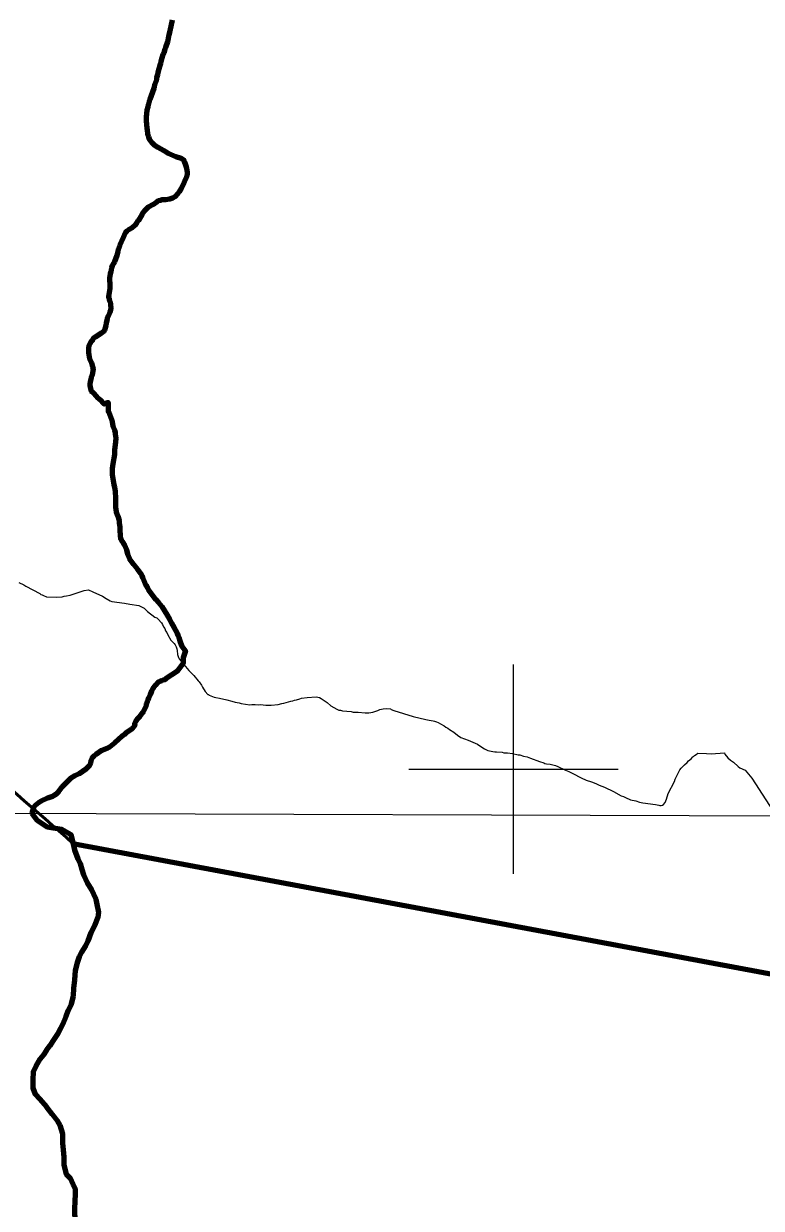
# Model space of a CAD drawing. Extents: x -1643653 to 4543381, y 1624270 to 13878484.
# Drawn here: x 645322 to 652366, y 8945806 to 8957118 of the extents above; entities that cross this region are included whole.
import ezdxf

# ---------------------------------------------------------------- set-up
doc = ezdxf.new("R2010")
doc.units = 0
doc.header["$LTSCALE"] = 200
for name, color, linetype, lineweight in [('1', 7, 'Continuous', 13), ('12', 7, 'Continuous', 25), ('2', 7, 'Continuous', 13), ('23', 7, 'Continuous', 13), ('24', 7, 'Continuous', 25), ('28', 7, 'Continuous', 53), ('60', 7, 'Continuous', 13), ('9', 7, 'Continuous', 90)]:
    doc.layers.add(name, color=color, linetype=linetype, lineweight=lineweight)

msp = doc.modelspace()

# ---------------------------------------------------------------- linework, layer by layer
at = {"layer": '1'}
msp.add_line((565315.3, 8949866.8), (791497.7, 8949052.2), dxfattribs=at)
at = {"layer": '12'}
for points in [[(645277.4, 8951781.6), (645324.7, 8951759), (645344.3, 8951747.1), (645476.8, 8951676.5), (645486.1, 8951668), (645499.5, 8951664.1), (645517.2, 8951655.3), (645535.4, 8951649), (645539.2, 8951646.5), (645633, 8951642.2), (645691.3, 8951646.6), (645709.7, 8951650.6), (645730.5, 8951653.2), (645766.4, 8951661.2), (645899.9, 8951704.4), (645939.9, 8951711), (645983.5, 8951692.1)], [(645983.5, 8951692.1), (646075.3, 8951652.5), (646111.1, 8951629), (646148, 8951608.5), (646165.6, 8951600.8), (646285, 8951585.6), (646336.2, 8951574), (646420.6, 8951561.2), (646455.4, 8951547.2), (646471.8, 8951536), (646471.8, 8951536), (646486.8, 8951523.3), (646503.8, 8951505.7), (646575.7, 8951452.5), (646594.5, 8951444.4), (646606.7, 8951433.2), (646637.1, 8951396.7), (646646.8, 8951381.7), (646658, 8951359.9), (646668.8, 8951343), (646678.2, 8951321.5), (646688, 8951304.6), (646697.6, 8951280.8), (646727.3, 8951231.4), (646758, 8951198.7), (646768, 8951185.4), (646778.9, 8951166.6), (646784.6, 8951148.8), (646787.7, 8951132.6), (646791.2, 8951093), (646800.1, 8951065.2), (646806.8, 8951054.1), (646825.7, 8951029.2), (646836.3, 8951019.3)], [(646836.3, 8951019.3), (646900.5, 8950941.1), (646947.8, 8950893.8), (646989, 8950843.2), (646999.3, 8950832.7), (647020.7, 8950801.7), (647029.2, 8950781.7), (647056, 8950740.5), (647082.1, 8950712.4), (647088.1, 8950711.7), (647092.4, 8950707.5), (647124.6, 8950692.9), (647140, 8950688.1), (647158.6, 8950685.3), (647192, 8950676), (647261.7, 8950661.8), (647311.3, 8950649.3), (647341.4, 8950639.7), (647378.7, 8950633.5), (647398.1, 8950627.8), (647482.5, 8950615.3), (647499.6, 8950617.1), (647516.6, 8950616.2), (647534.4, 8950617.1), (647567, 8950615.2), (647584.8, 8950616), (647635.2, 8950612), (647686.3, 8950610.9), (647752.8, 8950616), (647787.8, 8950625.3), (647806.4, 8950629), (647874.6, 8950648.1), (647891.6, 8950651.4), (647907.9, 8950657.4), (647927.3, 8950661.4), (647959.8, 8950672.6), (647976.9, 8950676.8), (648028, 8950685.3), (648114.8, 8950689.6), (648132.7, 8950687.8), (648148.1, 8950682.9)], [(648148.1, 8950682.9), (648164.7, 8950675), (648182.5, 8950661), (648182.5, 8950661), (648220.1, 8950634.8), (648256.1, 8950605.6), (648313.6, 8950571.5), (648330.6, 8950564.1), (648347.6, 8950561.8), (648365.5, 8950557.5), (648449.1, 8950549.1), (648469.5, 8950544.6), (648518.1, 8950542.6), (648584.7, 8950537.4), (648618.8, 8950538.4), (648656, 8950545.3), (648704, 8950560.3), (648722.7, 8950568.1), (648755.2, 8950574.3), (648790.8, 8950577.7), (648823.9, 8950574.6), (648830.2, 8950570.4), (648856.3, 8950558.2), (649040.7, 8950501.6), (649162.3, 8950475.3), (649195.7, 8950466.1), (649232.2, 8950461.1), (649246.8, 8950457.3), (649263.9, 8950450), (649281.7, 8950444.2), (649302.8, 8950433.5), (649338.4, 8950412.6), (649353.4, 8950402.1), (649372.5, 8950392.3), (649390.3, 8950378.1), (649429.6, 8950352.4), (649463.8, 8950322.8)], [(649463.8, 8950322.8), (649496, 8950302.2), (649566.4, 8950276.3), (649656.2, 8950238.2), (649697.2, 8950209.8), (649723.5, 8950193.7), (649754.2, 8950177.4), (649803.5, 8950168), (649822.1, 8950166.5), (649838.4, 8950163.6), (649890.3, 8950161.1), (649908.1, 8950157), (649941.4, 8950154.8), (649991, 8950148.7), (650043.7, 8950137.9), (650060, 8950135.7), (650094.1, 8950124.2), (650129.7, 8950116.2), (650163, 8950105.8), (650246.8, 8950073.4), (650290.2, 8950059), (650299.6, 8950053.7), (650314, 8950049.1), (650350.6, 8950046.1), (650401.7, 8950034.4), (650423.7, 8950025.5), (650495.5, 8949988.7), (650527.2, 8949975.8), (650567.9, 8949956.7), (650647.1, 8949916), (650692.9, 8949894.2), (650744.7, 8949878.8), (650786.2, 8949862.9), (650817.8, 8949847.6), (650868.1, 8949827.7), (650955.7, 8949785.1), (651029.6, 8949745.1), (651050.4, 8949738.1), (651068, 8949728), (651116.1, 8949708.1), (651168, 8949695.8), (651202.9, 8949684), (651236.2, 8949676.7), (651354.7, 8949662.8), (651372.6, 8949657.6), (651386.2, 8949655.9), (651395.9, 8949651.2), (651408.9, 8949652.2), (651421.4, 8949655), (651431.1, 8949662), (651447.1, 8949681.5), (651460.4, 8949714.1), (651478.1, 8949766.7), (651536.2, 8949883), (651545, 8949904.7), (651589.1, 8949992.5), (651602.4, 8950009.9), (651633.8, 8950042.4), (651659.3, 8950063.8), (651672.2, 8950077.6), (651695.1, 8950098.5), (651713.6, 8950118.7), (651719.4, 8950120.8), (651727.6, 8950129), (651743.7, 8950140.7)], [(651743.7, 8950140.7), (651759.9, 8950152.4), (651841.5, 8950147.5), (651886.8, 8950146.4), (652015.9, 8950156.6)], [(652015.9, 8950156.6), (652017.2, 8950142.2), (652048.2, 8950106.5), (652073.3, 8950084.6), (652100.6, 8950064.8), (652145.1, 8950025.5), (652162.5, 8950012.1), (652213.7, 8949988.4), (652275.7, 8949914.2), (652507.9, 8949552.8)]]:
    msp.add_lwpolyline(points, dxfattribs=at)
at = {"layer": '2'}
for p, q in [((650000, 8949000), (650000, 8951000)), ((649000, 8950000), (651000, 8950000))]:
    msp.add_line(p, q, dxfattribs=at)
at = {"layer": '23'}
msp.add_lwpolyline([(645793.1, 8949290.9), (653495.4, 8947850), (659002.1, 8941889), (661559, 8940382.7)], dxfattribs=at)
msp.add_lwpolyline([(645793.1, 8949290.9), (653495.4, 8947850), (659002.1, 8941889), (661559, 8940382.7)], dxfattribs=at)
msp.add_spline([(618257.6, 8953925.9), (619183.7, 8953970.3), (620725.9, 8954192.9), (622371.6, 8954682.1), (623953.8, 8955209.7), (626185.5, 8955995.2), (628043.5, 8956541.4), (631351.2, 8956802.4), (633709.5, 8956728.8), (635993.8, 8956280.5), (637686.3, 8955648.2), (639291.4, 8954828.8), (640588.9, 8953973.3), (641709, 8952948.6), (643376.9, 8951340.4), (644721.9, 8950215.5), (645793.1, 8949290.9)], degree=3, dxfattribs=at)
msp.add_spline([(618257.6, 8953925.9), (619183.7, 8953970.3), (620725.9, 8954192.9), (622371.6, 8954682.1), (623953.8, 8955209.7), (626185.5, 8955995.2), (628043.5, 8956541.4), (631351.2, 8956802.4), (633709.5, 8956728.8), (635993.8, 8956280.5), (637686.3, 8955648.2), (639291.4, 8954828.8), (640588.9, 8953973.3), (641709, 8952948.6), (643376.9, 8951340.4), (644721.9, 8950215.5), (645793.1, 8949290.9)], degree=3, dxfattribs=at)
at = {"layer": '24', "lineweight": 53}
for points in [[(646741.4, 8957150.7), (646718.5, 8957047.1), (646708.9, 8957012.8), (646694.7, 8956943.6), (646676.5, 8956892.1), (646668.9, 8956874.2), (646659.3, 8956840.7), (646652.1, 8956823.5), (646643.1, 8956791.8), (646631, 8956756.6), (646628.2, 8956737.9), (646621.6, 8956719.2), (646614.4, 8956686.5), (646604.2, 8956653.8), (646599, 8956628.9), (646591.2, 8956601.5), (646589.5, 8956582.9), (646570.9, 8956533), (646569.3, 8956515.1), (646564.1, 8956498), (646526.6, 8956395.2), (646519.6, 8956378.7), (646516.8, 8956360.9), (646510.7, 8956343.7), (646508.2, 8956325.8), (646499.8, 8956291.5), (646491.5, 8956224.6), (646492.3, 8956206.6), (646491.5, 8956189.5), (646496.4, 8956156.8), (646498.8, 8956121.7), (646501.9, 8956103.8), (646505.7, 8956067), (646508.5, 8956052.4), (646513.3, 8956036.8), (646521.8, 8956017.5), (646548.8, 8955980.1), (646568.7, 8955962.5), (646602, 8955939.3), (646683.3, 8955895.3), (646701.8, 8955882.5), (646774.8, 8955850.8), (646825.4, 8955832.7), (646845.1, 8955821.4), (646854, 8955806.5), (646869, 8955770.3), (646874.6, 8955752.5), (646877, 8955735.4), (646884.3, 8955700.5), (646884.3, 8955692.1), (646882.2, 8955683.1), (646880.9, 8955666.8), (646866.5, 8955633.3), (646856.7, 8955615.4), (646850.8, 8955597.5), (646827.8, 8955543.3), (646808.2, 8955512.9), (646795.4, 8955495.8), (646766.7, 8955465.7), (646744.7, 8955453.1), (646715.6, 8955442.4), (646679.8, 8955437.7), (646662.7, 8955437.5), (646639.6, 8955435.3), (646628.3, 8955430.2), (646611.3, 8955425.7), (646593.9, 8955416.4), (646557.7, 8955391.6), (646512.4, 8955367.2), (646503.3, 8955360.9), (646478.3, 8955335.1), (646454.6, 8955300.2), (646419.3, 8955239.2), (646409, 8955231.8), (646403, 8955219.6), (646385.1, 8955192.5), (646359.3, 8955170.4), (646322, 8955149.8), (646306.6, 8955137), (646292.4, 8955120.1), (646271, 8955076.2), (646271, 8955076.2), (646238.6, 8955000.6)], [(646238.6, 8955000.6), (646233.1, 8954981.3), (646225.8, 8954962), (646222.4, 8954942.8), (646212.7, 8954904.2), (646189.9, 8954845.6), (646180.6, 8954827.1), (646167.7, 8954807), (646161.9, 8954785.9), (646154.8, 8954750), (646147.2, 8954729), (646141.1, 8954689.5), (646141.2, 8954672.9), (646146.3, 8954632.2), (646145.4, 8954591), (646134.9, 8954533.1), (646133.7, 8954513.1), (646136.6, 8954503.6), (646142, 8954472.3), (646150.6, 8954449.2), (646150.8, 8954428.7), (646153.7, 8954407.2), (646151.7, 8954379.1), (646148.4, 8954373.7), (646146, 8954363.6), (646129.2, 8954324.2), (646120.5, 8954299.3), (646109.6, 8954260), (646105.6, 8954235.9), (646100, 8954213.7), (646092.8, 8954193.2), (646087.3, 8954183.5), (646061.6, 8954162.8), (646010.4, 8954126.6), (645986.9, 8954112.3), (645983.9, 8954107.2), (645982.8, 8954099.1), (645966.6, 8954082.6), (645954.5, 8954061.9), (645945.2, 8954043), (645940.9, 8954021.6), (645941.7, 8954000.2), (645939.8, 8953978.8), (645943.5, 8953954.8), (645951.6, 8953918.8), (645959, 8953899.6), (645969.1, 8953878.7), (645981.1, 8953842.5), (645984.5, 8953823.2), (645977.2, 8953761.1), (645967.9, 8953736.2), (645958.1, 8953696.8), (645954.8, 8953674.8), (645954.9, 8953665.3), (645961, 8953634.7), (645968.4, 8953609.8), (645970, 8953607.3), (645984.2, 8953596.8), (646022.1, 8953555.9), (646049.3, 8953529.6), (646088, 8953489.3), (646092.2, 8953489.6), (646126.7, 8953501.9), (646130, 8953501.7), (646130.4, 8953416.3), (646131.4, 8953414.8), (646137.1, 8953413.1), (646163.8, 8953336.6), (646173.3, 8953276.2), (646189.2, 8953237.6), (646194.5, 8953218.3), (646195.7, 8953199.1), (646201, 8953160.5), (646200.1, 8953124.6), (646189.3, 8953044.8), (646189.1, 8953005.5), (646173, 8952915), (646166.9, 8952872.1), (646167.8, 8952832.8), (646166.9, 8952813.5), (646183.8, 8952715.8), (646190.6, 8952691.8), (646197.6, 8952651.5), (646199.9, 8952587.2), (646199, 8952500.7), (646204.9, 8952458.4), (646221.6, 8952416.4), (646234, 8952374.3), (646233.3, 8952352.9), (646239.6, 8952309.2), (646240.8, 8952267.2), (646243.7, 8952245.8), (646242.9, 8952224.4), (646246, 8952203.9), (646250.1, 8952197.4), (646252.6, 8952188.8), (646256.5, 8952186.2), (646257.9, 8952182.2), (646261.2, 8952179.2), (646263.3, 8952172.7), (646263.3, 8952172.7)], [(646263.3, 8952172.7), (646267.7, 8952169.4), (646271.2, 8952159.2), (646283.8, 8952137.9), (646294.2, 8952117.2), (646303.6, 8952093.2), (646314.2, 8952051.4), (646322.1, 8952031.6), (646333.3, 8952009.5), (646371.8, 8951955.7), (646409.8, 8951910.5), (646439.8, 8951866.6), (646450.5, 8951847.3), (646458, 8951830.6), (646472.5, 8951791.1), (646486.6, 8951759.9), (646498.1, 8951747.5), (646499.4, 8951739.7), (646505.1, 8951731.6), (646514.5, 8951713), (646583.4, 8951618.5), (646609.2, 8951590.9), (646641.2, 8951551.7), (646693.7, 8951470.3), (646714.7, 8951432.5), (646733, 8951394), (646757.5, 8951355.4), (646787.6, 8951297.6), (646794.5, 8951277.6), (646802.9, 8951258.2), (646813.5, 8951223.4), (646828.6, 8951181.9), (646867.6, 8951129.6), (646843.9, 8951061.1), (646845, 8951008.9), (646791.1, 8950934.1), (646683.1, 8950866.1), (646677.6, 8950858.9), (646671.1, 8950853.6), (646653.5, 8950848.9), (646638.2, 8950843.1), (646630.5, 8950838.5), (646616.1, 8950832.7), (646599.8, 8950823.2), (646580.2, 8950802.2), (646561.5, 8950775.5), (646560.4, 8950771.5), (646555.5, 8950768.2), (646542.3, 8950744.3), (646531.8, 8950710), (646515, 8950677.7), (646512.5, 8950667.1), (646506.4, 8950657.3), (646501.5, 8950645.9), (646497.6, 8950630.7), (646492.6, 8950619.9), (646490.9, 8950607.9), (646484.9, 8950590.5), (646469.4, 8950559.1), (646462.5, 8950548.1), (646458, 8950536.5), (646432.8, 8950502.7), (646402.4, 8950473.1), (646389.6, 8950454.9), (646380.3, 8950433.1), (646383.9, 8950415.2), (646358.3, 8950385.9), (646349.6, 8950380.1), (646346.8, 8950375.3), (646301.4, 8950345.1), (646282.4, 8950327.6), (646263.6, 8950315.1), (646191.8, 8950251), (646140.7, 8950210.9), (646124.2, 8950199.9), (646066.5, 8950178.1), (646011.5, 8950140), (645996.7, 8950128.3), (645982.6, 8950114.3), (645972, 8950100.3), (645964.6, 8950078.7), (645959.7, 8950055.9), (645950.6, 8950035.7), (645935.3, 8950018), (645917.5, 8950001), (645852.5, 8949956.4), (645811.5, 8949936.1), (645770.2, 8949910.8), (645755.5, 8949898), (645724.3, 8949866.7), (645691.2, 8949830.5), (645653.7, 8949784.5), (645634.4, 8949765.2), (645614.7, 8949747.7), (645596.6, 8949739.8), (645549.2, 8949723.6), (645488.8, 8949693.4), (645467.8, 8949680.1), (645433.2, 8949653.7), (645415.9, 8949633.6), (645398.8, 8949579.9)], [(645398.8, 8949579.9), (645451.4, 8949513.8), (645546.2, 8949449.6), (645683.8, 8949425.1), (645771.3, 8949377.1), (645790.9, 8949299.5), (645808.1, 8949229.4), (645840.2, 8949144.1), (645862.5, 8949099), (645877.2, 8949041.4), (645894.5, 8948988.8), (645929.2, 8948913.5), (645968.9, 8948848.3), (645990.2, 8948804.6)], [(645990.2, 8948804.6), (646010.9, 8948758.1), (646021.2, 8948711.7), (646036.8, 8948634.2), (646031.6, 8948582.6), (646000.6, 8948510.3), (645964.4, 8948438), (645936.5, 8948358.1), (645911.3, 8948313.2), (645873.5, 8948253.4), (645853.2, 8948208.5), (645832.9, 8948151), (645815.1, 8948076.1), (645807.1, 8947983.6), (645799.2, 8947908.6), (645796.4, 8947834.9)], [(645796.4, 8947834.9), (645776, 8947756.1), (645745.7, 8947693.7), (645725.4, 8947636.3), (645695.1, 8947568.9), (645674.8, 8947521.4), (645649.6, 8947474), (645596.7, 8947399.3), (645571.5, 8947356.9), (645541.2, 8947317), (645511, 8947272.1), (645475.8, 8947229.8), (645437.9, 8947162.4), (645412.7, 8947110), (645409.8, 8947032.5), (645409.4, 8946954.9), (645431.6, 8946894.8), (645476.4, 8946847), (645541.1, 8946774.1), (645593.3, 8946706.3), (645643.1, 8946643.5), (645668.8, 8946601.4)], [(645668.8, 8946601.4), (645692.5, 8946518.2), (645694.6, 8946428.1), (645699.3, 8946363), (645706.4, 8946292.9), (645706.1, 8946220.4), (645728.2, 8946132.7), (645765.5, 8946092.5), (645792.8, 8946037.3), (645812.6, 8945992.2), (645814.8, 8945939.6), (645812, 8945874.6), (645809.1, 8945802.1), (645808.9, 8945752), (645813.6, 8945684.5), (645820.8, 8945616.9), (645855.5, 8945556.7), (645925.1, 8945520.2)]]:
    msp.add_lwpolyline(points, dxfattribs=at)
at = {"layer": '28'}
msp.add_lwpolyline([(645793.1, 8949290.9), (653495.4, 8947850), (659002.1, 8941889), (661559, 8940382.7), (661583.1, 8940454)], dxfattribs=at)
msp.add_spline([(618257.6, 8953925.9), (619183.7, 8953970.3), (620725.9, 8954192.9), (622371.6, 8954682.1), (623953.8, 8955209.7), (626185.5, 8955995.2), (628043.5, 8956541.4), (631351.2, 8956802.4), (633709.5, 8956728.8), (635993.8, 8956280.5), (637686.3, 8955648.2), (639291.4, 8954828.8), (640588.9, 8953973.3), (641709, 8952948.6), (643376.9, 8951340.4), (644721.9, 8950215.5), (645793.1, 8949290.9)], degree=3, dxfattribs=at)
at = {"layer": '60', "lineweight": 25}
msp.add_spline([(814781, 9009175.5), (814787.2, 9009173.4), (814796.9, 9009173.4), (814799.4, 9009172.4), (814805.1, 9009174.5), (814805.6, 9009176.5), (814811.7, 9009179.5), (814811.7, 9009179.5), (814801.5, 9009181), (814790.7, 9009181.5), (814784.1, 9009183.1), (814777.4, 9009185.1), (814778.4, 9009175.5)], degree=3, dxfattribs=at)
at = {"layer": '9'}
for points in [[(646741.4, 8957150.7), (646718.5, 8957047.1), (646708.9, 8957012.8), (646694.7, 8956943.6), (646676.5, 8956892.1), (646668.9, 8956874.2), (646659.3, 8956840.7), (646652.1, 8956823.5), (646643.1, 8956791.8), (646631, 8956756.6), (646628.2, 8956737.9), (646621.6, 8956719.2), (646614.4, 8956686.5), (646604.2, 8956653.8), (646599, 8956628.9), (646591.2, 8956601.5), (646589.5, 8956582.9), (646570.9, 8956533), (646569.3, 8956515.1), (646564.1, 8956498), (646526.6, 8956395.2), (646519.6, 8956378.7), (646516.8, 8956360.9), (646510.7, 8956343.7), (646508.2, 8956325.8), (646499.8, 8956291.5), (646491.5, 8956224.6), (646492.3, 8956206.6), (646491.5, 8956189.5), (646496.4, 8956156.8), (646498.8, 8956121.7), (646501.9, 8956103.8), (646505.7, 8956067), (646508.5, 8956052.4), (646513.3, 8956036.8), (646521.8, 8956017.5), (646548.8, 8955980.1), (646568.7, 8955962.5), (646602, 8955939.3), (646683.3, 8955895.3), (646701.8, 8955882.5), (646774.8, 8955850.8), (646825.4, 8955832.7), (646845.1, 8955821.4), (646854, 8955806.5), (646869, 8955770.3), (646874.6, 8955752.5), (646877, 8955735.4), (646884.3, 8955700.5), (646884.3, 8955692.1), (646882.2, 8955683.1), (646880.9, 8955666.8), (646866.5, 8955633.3), (646856.7, 8955615.4), (646850.8, 8955597.5), (646827.8, 8955543.3), (646808.2, 8955512.9), (646795.4, 8955495.8), (646766.7, 8955465.7), (646744.7, 8955453.1), (646715.6, 8955442.4), (646679.8, 8955437.7), (646662.7, 8955437.5), (646639.6, 8955435.3), (646628.3, 8955430.2), (646611.3, 8955425.7), (646593.9, 8955416.4), (646557.7, 8955391.6), (646512.4, 8955367.2), (646503.3, 8955360.9), (646478.3, 8955335.1), (646454.6, 8955300.2), (646419.3, 8955239.2), (646409, 8955231.8), (646403, 8955219.6), (646385.1, 8955192.5), (646359.3, 8955170.4), (646322, 8955149.8), (646306.6, 8955137), (646292.4, 8955120.1), (646271, 8955076.2), (646271, 8955076.2), (646238.6, 8955000.6)], [(646238.6, 8955000.6), (646233.1, 8954981.3), (646225.8, 8954962), (646222.4, 8954942.8), (646212.7, 8954904.2), (646189.9, 8954845.6), (646180.6, 8954827.1), (646167.7, 8954807), (646161.9, 8954785.9), (646154.8, 8954750), (646147.2, 8954729), (646141.1, 8954689.5), (646141.2, 8954672.9), (646146.3, 8954632.2), (646145.4, 8954591), (646134.9, 8954533.1), (646133.7, 8954513.1), (646136.6, 8954503.6), (646142, 8954472.3), (646150.6, 8954449.2), (646150.8, 8954428.7), (646153.7, 8954407.2), (646151.7, 8954379.1), (646148.4, 8954373.7), (646146, 8954363.6), (646129.2, 8954324.2), (646120.5, 8954299.3), (646109.6, 8954260), (646105.6, 8954235.9), (646100, 8954213.7), (646092.8, 8954193.2), (646087.3, 8954183.5), (646061.6, 8954162.8), (646010.4, 8954126.6), (645986.9, 8954112.3), (645983.9, 8954107.2), (645982.8, 8954099.1), (645966.6, 8954082.6), (645954.5, 8954061.9), (645945.2, 8954043), (645940.9, 8954021.6), (645941.7, 8954000.2), (645939.8, 8953978.8), (645943.5, 8953954.8), (645951.6, 8953918.8), (645959, 8953899.6), (645969.1, 8953878.7), (645981.1, 8953842.5), (645984.5, 8953823.2), (645977.2, 8953761.1), (645967.9, 8953736.2), (645958.1, 8953696.8), (645954.8, 8953674.8), (645954.9, 8953665.3), (645961, 8953634.7), (645968.4, 8953609.8), (645970, 8953607.3), (645984.2, 8953596.8), (646022.1, 8953555.9), (646049.3, 8953529.6), (646088, 8953489.3), (646092.2, 8953489.6), (646126.7, 8953501.9), (646130, 8953501.7), (646130.4, 8953416.3), (646131.4, 8953414.8), (646137.1, 8953413.1), (646163.8, 8953336.6), (646173.3, 8953276.2), (646189.2, 8953237.6), (646194.5, 8953218.3), (646195.7, 8953199.1), (646201, 8953160.5), (646200.1, 8953124.6), (646189.3, 8953044.8), (646189.1, 8953005.5), (646173, 8952915), (646166.9, 8952872.1), (646167.8, 8952832.8), (646166.9, 8952813.5), (646183.8, 8952715.8), (646190.6, 8952691.8), (646197.6, 8952651.5), (646199.9, 8952587.2), (646199, 8952500.7), (646204.9, 8952458.4), (646221.6, 8952416.4), (646234, 8952374.3), (646233.3, 8952352.9), (646239.6, 8952309.2), (646240.8, 8952267.2), (646243.7, 8952245.8), (646242.9, 8952224.4), (646246, 8952203.9), (646250.1, 8952197.4), (646252.6, 8952188.8), (646256.5, 8952186.2), (646257.9, 8952182.2), (646261.2, 8952179.2), (646263.3, 8952172.7), (646263.3, 8952172.7)], [(646263.3, 8952172.7), (646267.7, 8952169.4), (646271.2, 8952159.2), (646283.8, 8952137.9), (646294.2, 8952117.2), (646303.6, 8952093.2), (646314.2, 8952051.4), (646322.1, 8952031.6), (646333.3, 8952009.5), (646371.8, 8951955.7), (646409.8, 8951910.5), (646439.8, 8951866.6), (646450.5, 8951847.3), (646458, 8951830.6), (646472.5, 8951791.1), (646486.6, 8951759.9), (646498.1, 8951747.5), (646499.4, 8951739.7), (646505.1, 8951731.6), (646514.5, 8951713), (646583.4, 8951618.5), (646609.2, 8951590.9), (646641.2, 8951551.7), (646693.7, 8951470.3), (646714.7, 8951432.5), (646733, 8951394), (646757.5, 8951355.4), (646787.6, 8951297.6), (646794.5, 8951277.6), (646802.9, 8951258.2), (646813.5, 8951223.4), (646828.6, 8951181.9), (646867.6, 8951129.6), (646843.9, 8951061.1), (646845, 8951008.9), (646791.1, 8950934.1), (646683.1, 8950866.1), (646677.6, 8950858.9), (646671.1, 8950853.6), (646653.5, 8950848.9), (646638.2, 8950843.1), (646630.5, 8950838.5), (646616.1, 8950832.7), (646599.8, 8950823.2), (646580.2, 8950802.2), (646561.5, 8950775.5), (646560.4, 8950771.5), (646555.5, 8950768.2), (646542.3, 8950744.3), (646531.8, 8950710), (646515, 8950677.7), (646512.5, 8950667.1), (646506.4, 8950657.3), (646501.5, 8950645.9), (646497.6, 8950630.7), (646492.6, 8950619.9), (646490.9, 8950607.9), (646484.9, 8950590.5), (646469.4, 8950559.1), (646462.5, 8950548.1), (646458, 8950536.5), (646432.8, 8950502.7), (646402.4, 8950473.1), (646389.6, 8950454.9), (646380.3, 8950433.1), (646383.9, 8950415.2), (646358.3, 8950385.9), (646349.6, 8950380.1), (646346.8, 8950375.3), (646301.4, 8950345.1), (646282.4, 8950327.6), (646263.6, 8950315.1), (646191.8, 8950251), (646140.7, 8950210.9), (646124.2, 8950199.9), (646066.5, 8950178.1), (646011.5, 8950140), (645996.7, 8950128.3), (645982.6, 8950114.3), (645972, 8950100.3), (645964.6, 8950078.7), (645959.7, 8950055.9), (645950.6, 8950035.7), (645935.3, 8950018), (645917.5, 8950001), (645852.5, 8949956.4), (645811.5, 8949936.1), (645770.2, 8949910.8), (645755.5, 8949898), (645724.3, 8949866.7), (645691.2, 8949830.5), (645653.7, 8949784.5), (645634.4, 8949765.2), (645614.7, 8949747.7), (645596.6, 8949739.8), (645549.2, 8949723.6), (645488.8, 8949693.4), (645467.8, 8949680.1), (645433.2, 8949653.7), (645415.9, 8949633.6), (645398.8, 8949579.9)], [(645398.8, 8949579.9), (645451.4, 8949513.8), (645546.2, 8949449.6), (645683.8, 8949425.1), (645771.3, 8949377.1), (645790.9, 8949299.5), (645808.1, 8949229.4), (645840.2, 8949144.1), (645862.5, 8949099), (645877.2, 8949041.4), (645894.5, 8948988.8), (645929.2, 8948913.5), (645968.9, 8948848.3), (645990.2, 8948804.6)], [(645793.1, 8949290.9), (653495.4, 8947850), (659002.1, 8941889), (662654, 8939737.7), (668185.2, 8933928.8)], [(645990.2, 8948804.6), (646010.9, 8948758.1), (646021.2, 8948711.7), (646036.8, 8948634.2), (646031.6, 8948582.6), (646000.6, 8948510.3), (645964.4, 8948438), (645936.5, 8948358.1), (645911.3, 8948313.2), (645873.5, 8948253.4), (645853.2, 8948208.5), (645832.9, 8948151), (645815.1, 8948076.1), (645807.1, 8947983.6), (645799.2, 8947908.6), (645796.4, 8947834.9)], [(645796.4, 8947834.9), (645776, 8947756.1), (645745.7, 8947693.7), (645725.4, 8947636.3), (645695.1, 8947568.9), (645674.8, 8947521.4), (645649.6, 8947474), (645596.7, 8947399.3), (645571.5, 8947356.9), (645541.2, 8947317), (645511, 8947272.1), (645475.8, 8947229.8), (645437.9, 8947162.4), (645412.7, 8947110), (645409.8, 8947032.5), (645409.4, 8946954.9), (645431.6, 8946894.8), (645476.4, 8946847), (645541.1, 8946774.1), (645593.3, 8946706.3), (645643.1, 8946643.5), (645668.8, 8946601.4)], [(645668.8, 8946601.4), (645692.5, 8946518.2), (645694.6, 8946428.1), (645699.3, 8946363), (645706.4, 8946292.9), (645706.1, 8946220.4), (645728.2, 8946132.7), (645765.5, 8946092.5), (645792.8, 8946037.3), (645812.6, 8945992.2), (645814.8, 8945939.6), (645812, 8945874.6), (645809.1, 8945802.1), (645808.9, 8945752), (645813.6, 8945684.5), (645820.8, 8945616.9), (645855.5, 8945556.7), (645925.1, 8945520.2)]]:
    msp.add_lwpolyline(points, dxfattribs=at)
msp.add_spline([(637260.6, 8972975.8), (641524.5, 8971056.2), (652526.1, 8965412.7), (653164.3, 8965062.8), (670790.5, 8953770.1), (686194, 8943929.9), (696283.3, 8937647.1)], degree=3, dxfattribs=at)

doc.saveas('drawing.dxf')
